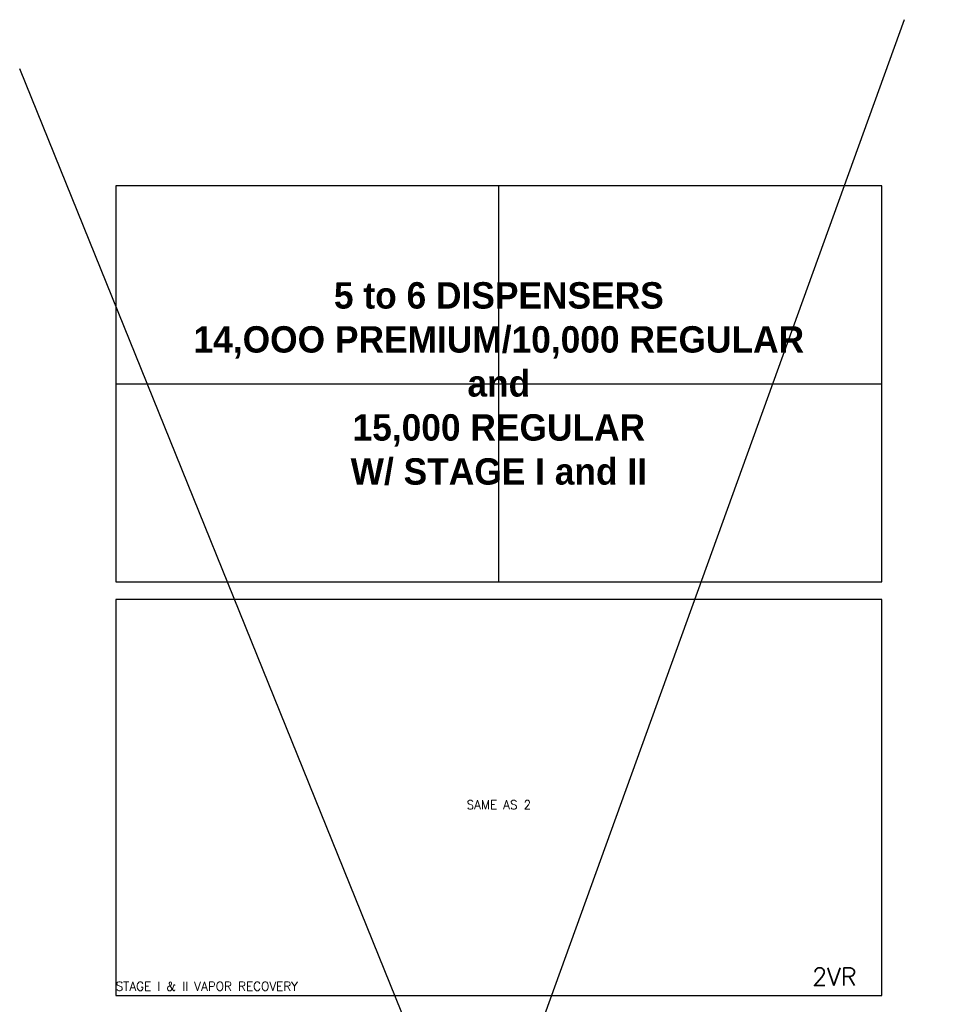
# Model space of a CAD drawing. Extents: x -169 to 6736, y -208 to 3022.
# Tile 673 of 673: x 5483 to 6736, y 1680 to 3022. Entities that reach past the tile are written whole.
import ezdxf

# ---------------------------------------------------------------- set-up
doc = ezdxf.new("R2010")
doc.units = 0
doc.header["$MEASUREMENT"] = 0
doc.linetypes.add('CENTER1', pattern=[0.6625, 0.5, -0.075, 0.0125, -0.075])
doc.layers.get('0').update_dxf_attribs({"color": 255, "linetype": 'CONTINUOUS'})
for name, color, linetype in [('FREEZE-LINES', 8, 'CONTINUOUS'), ('FREEZE-OUTLINE-TITLES', 60, 'CONTINUOUS'), ('TANK-DESCRIPTION', 3, 'CONTINUOUS')]:
    doc.layers.add(name, color=color, linetype=linetype)
doc.styles.add('BOLD', font='bold', dxfattribs={"height": 7.2})
doc.styles.add('SIMPLEX', font='simplex')

msp = doc.modelspace()

# ---------------------------------------------------------------- linework, layer by layer
for p, q in [((6687.88429, 3022.44729), (5520.94334, -208.37778)), ((6735.70973, -141.46719), (5482.68298, 2955.53672))]:
    msp.add_line(p, q)
at = {"layer": 'FREEZE-LINES', "color": 8, "linetype": 'CENTER1'}
for p, q in [((6135.53241, 2256.03678), (6135.53241, 2796.03678)), ((5613.53241, 2526.03311), (6657.53241, 2526.03311))]:
    msp.add_line(p, q, dxfattribs=at)
at = {"layer": 'FREEZE-OUTLINE-TITLES', "linetype": 'Continuous'}
for points in [[(6657.53241, 2796.03678), (5613.53241, 2796.03678), (5613.53241, 2256.02943), (6657.53241, 2256.02943)], [(6657.53241, 2232.02943), (5613.53241, 2232.02943), (5613.53241, 1692.02207), (6657.53241, 1692.02207)]]:
    msp.add_lwpolyline(points, close=True, dxfattribs=at)

# ---------------------------------------------------------------- texts
at = {"layer": 'FREEZE-OUTLINE-TITLES', "linetype": 'Continuous', "style": 'SIMPLEX'}
for s, insert, char_height, width, attachment_point in [('\\A1;SAME AS 2', (6135.53241, 1952.17334), 12, 810.034035, 5), ('2VR', (6623.08891, 1717.583), 24, 64.3261049, 6)]:
    msp.add_mtext(s, dxfattribs=dict(at, insert=insert, char_height=char_height, width=width, attachment_point=attachment_point))
at = {"layer": 'FREEZE-OUTLINE-TITLES', "linetype": 'Continuous', "insert": (5613.53241, 1698.60463), "char_height": 12, "attachment_point": 7, "style": 'SIMPLEX'}
msp.add_mtext('\\A1;STAGE I & II VAPOR RECOVERY ', dxfattribs=at)
at = {"layer": 'TANK-DESCRIPTION', "linetype": 'Continuous', "insert": (6135.53241, 2526.03311), "char_height": 36, "width": 945.3179635, "attachment_point": 5, "style": 'BOLD'}
msp.add_mtext('5 to 6 DISPENSERS\\P14,OOO PREMIUM/10,000 REGULAR\\Pand\\P15,000 REGULAR\\PW/ STAGE I and II', dxfattribs=at)

doc.saveas('drawing.dxf')
